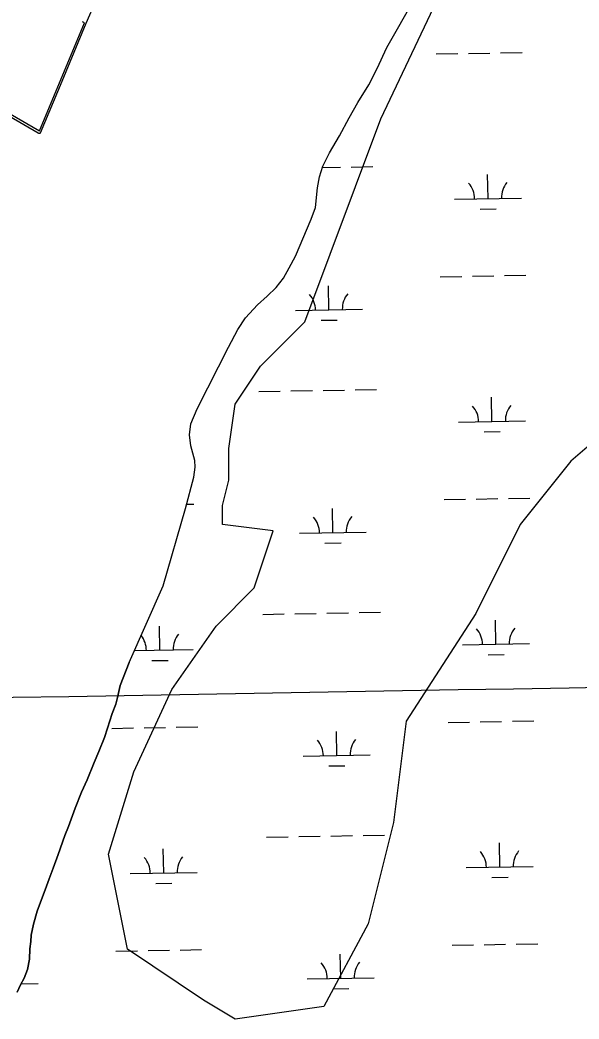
# Model space of a CAD drawing. Extents: x 3903937 to 3942190, y 260677 to 286651.
# Drawn here: x 3910830 to 3911665, y 277704 to 279196 of the extents above; entities that cross this region are included whole.
import ezdxf

# ---------------------------------------------------------------- set-up
doc = ezdxf.new("R2010")
doc.units = 0
for name, color, linetype in [('V-GRID-MAJR', 7, 'Continuous'), ('V-RRAP-FSHR', 7, 'Continuous'), ('V-SITE-VEGE', 7, 'Continuous'), ('V-TOPO-SHOR', 7, 'Continuous'), ('V-WETL-SWMP', 7, 'Continuous')]:
    doc.layers.add(name, color=color, linetype=linetype)

msp = doc.modelspace()

# ---------------------------------------------------------------- linework, layer by layer
at = {"layer": 'V-GRID-MAJR'}
msp.add_spline([(3907996.24, 278136.142), (3913310.651, 278227.748), (3918625.049, 278320.127), (3923939.434, 278413.279), (3929253.805, 278507.203), (3934568.162, 278601.901), (3939882.505, 278697.37200000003), (3939882.506, 278697.37200000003)], degree=3, dxfattribs=at)
at = {"layer": 'V-RRAP-FSHR'}
msp.add_lwpolyline([(3910585.8000000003, 278998.811), (3910595.342, 279000.282), (3910673.95, 279137.578), (3910858.8310000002, 279030.57), (3910926.223, 279191.725), (3910922.9930000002, 279192.93700000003)], dxfattribs=at)
at = {"layer": 'V-SITE-VEGE'}
for points in [[(3911255.029, 278745.316), (3911368.517, 279048.101), (3911633.3200000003, 279606.359), (3912210.2120000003, 280268.696), (3912304.785, 280429.55), (3912427.731, 280580.943), (3912683.073, 280893.189)], [(3911141.544, 278556.077), (3911150.9990000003, 278622.311), (3911188.83, 278679.08400000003), (3911255.029, 278745.316)], [(3911718.436, 278593.926), (3911652.235, 278537.153), (3911576.578, 278442.534), (3911510.376, 278310.065), (3911406.346, 278149.211), (3911387.433, 277997.819), (3911349.6040000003, 277846.426), (3911283.4020000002, 277723.42100000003), (3911150.9990000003, 277704.498), (3911103.715, 277732.88300000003), (3910990.227, 277808.579), (3910961.8540000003, 277950.51), (3910999.685, 278073.515), (3911056.429, 278196.522), (3911122.628, 278291.141), (3911179.3740000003, 278347.914), (3911207.7430000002, 278433.072), (3911132.086, 278442.534), (3911132.086, 278470.919), (3911141.544, 278508.77), (3911141.544, 278556.077)]]:
    msp.add_lwpolyline(points, dxfattribs=at)
at = {"layer": 'V-TOPO-SHOR'}
for points in [[(3910673.123, 279133.805), (3910857.123, 279027.221), (3910857.431, 279027.06200000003), (3910859.825, 279026.945), (3910860.449, 279027.322), (3910892.8510000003, 279104.46), (3910928.4250000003, 279191.205), (3910957.324, 279257.349), (3910998.495, 279336.586), (3911047.4420000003, 279433.159), (3911111.028, 279564.889), (3911165.54, 279670.799), (3911177.875, 279697.493), (3911179.884, 279702.174), (3911179.86, 279705.343), (3911179.352, 279707.438), (3911177.629, 279710.788), (3911175.4930000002, 279712.523), (3911104.983, 279753.241), (3910941.878, 279845.24), (3910829.238, 279908.9)], [(3910993.057, 278236.865), (3911043.645, 278351.068), (3911076.986, 278466.63), (3911089.6210000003, 278513.298), (3911091.562, 278528.378), (3911090.798, 278538.257), (3911087.89, 278549.099), (3911084.681, 278560.253), (3911082.793, 278576.782), (3911084.9020000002, 278592.783), (3911094.521, 278615.293), (3911126.079, 278678.306), (3911141.052, 278707.512), (3911155.204, 278733.802), (3911166.74, 278751.036), (3911184.326, 278770.48600000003), (3911198.881, 278783.665), (3911212.505, 278796.393), (3911223.3710000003, 278810.402), (3911231.948, 278825.68200000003), (3911241.179, 278843.264), (3911264.436, 278898.39400000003), (3911270.887, 278915.712), (3911273.988, 278945.11100000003), (3911277.031, 278961.56), (3911282.0670000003, 278977.36100000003), (3911291.805, 278997.71), (3911307.018, 279022.748), (3911321.182, 279049.809), (3911334.199, 279072.726), (3911350.818, 279098.975), (3911362.936, 279123.449), (3911377.473, 279154.513), (3911395.565, 279185.98), (3911410.491, 279212.412)], [(3910993.057, 278236.865), (3910979.5470000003, 278202.309), (3910975.369, 278184.463), (3910972.696, 278174.545), (3910967.294, 278160.643), (3910960.384, 278138.813), (3910955.776, 278124.52400000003), (3910947.67, 278103.87), (3910940.711, 278087.183), (3910929.8850000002, 278061.358), (3910921.754, 278043.077), (3910912.096, 278019.243), (3910902.075, 277991.843), (3910896.668, 277978.336), (3910886.6580000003, 277950.145), (3910879.336, 277929.895), (3910873.165, 277913.61100000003), (3910867.39, 277897.33400000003), (3910860.447, 277879.063), (3910855.436, 277865.563), (3910850.0870000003, 277846.121), (3910846.6890000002, 277829.471), (3910845.986, 277820.36100000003), (3910844.512, 277809.27), (3910843.8710000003, 277793.832), (3910841.253, 277778.373), (3910835.843, 277765.264), (3910830.794, 277755.32300000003), (3910825.756, 277744.59)]]:
    msp.add_lwpolyline(points, dxfattribs=at)
at = {"layer": 'V-WETL-SWMP'}
for p, q in [((3911547.4421369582, 279146.80847952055), (3911579.437180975, 279147.371647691)), ((3911451.4570049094, 279145.1189750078), (3911483.452048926, 279145.6821431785)), ((3911499.449570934, 279145.9637272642), (3911531.44461495, 279146.5268954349)), ((3911281.507050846, 278975.6007708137), (3911308.501854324, 278976.07592609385)), ((3911324.4993763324, 278976.3575101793), (3911356.494420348, 278976.92067834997)), ((3911528.6768966, 278929.2015281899), (3911528.0433324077, 278965.19595270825)), ((3911478.684640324, 278928.3215779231), (3911578.6691528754, 278930.08147845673)), ((3911516.950325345, 278913.5617299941), (3911540.946608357, 278913.9841061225)), ((3911457.31175401, 278812.4954978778), (3911489.306798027, 278813.0586660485)), ((3911505.304320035, 278813.34025013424), (3911537.299364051, 278813.9034183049)), ((3911553.2968860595, 278814.18500239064), (3911585.2919300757, 278814.7481705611)), ((3911291.0907497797, 278763.1325284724), (3911290.457185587, 278799.126952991)), ((3911241.0984935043, 278762.25257820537), (3911341.083006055, 278764.012478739)), ((3911279.3641785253, 278747.4927302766), (3911303.3604615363, 278747.9151064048)), ((3911186.3764273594, 278641.1997762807), (3911218.3714713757, 278641.76294445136)), ((3911234.368993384, 278642.04452853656), (3911266.3640374, 278642.6076967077)), ((3911282.3615594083, 278642.88928079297), (3911314.356603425, 278643.4524489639)), ((3911330.354125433, 278643.7340330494), (3911362.3491694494, 278644.29720122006)), ((3911534.5316457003, 278596.57805106), (3911533.898081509, 278632.5724755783)), ((3911484.5393894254, 278595.6981007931), (3911584.5239019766, 278597.4580013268)), ((3911522.805074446, 278580.9382528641), (3911546.8013574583, 278581.36062899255)), ((3911463.1665031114, 278479.87202074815), (3911495.1615471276, 278480.43518891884)), ((3911511.159069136, 278480.71677300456), (3911543.1541131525, 278481.27994117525)), ((3911559.1516351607, 278481.5615252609), (3911591.146679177, 278482.12469343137)), ((3911078.739034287, 278473.10543170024), (3911089.3164119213, 278473.29161186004)), ((3911296.9454988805, 278430.5090513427), (3911296.3119346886, 278466.50347586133)), ((3911246.953242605, 278429.62910107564), (3911346.937755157, 278431.38900160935)), ((3911285.2189276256, 278414.86925314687), (3911309.215210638, 278415.2916292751)), ((3911192.23117646, 278308.57629915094), (3911224.226220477, 278309.1394673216)), ((3911240.223742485, 278309.4210514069), (3911272.2187865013, 278309.98421957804)), ((3911288.21630851, 278310.26580366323), (3911320.2113525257, 278310.8289718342)), ((3911336.2088745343, 278311.11055591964), (3911368.2039185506, 278311.67372409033)), ((3911540.3863948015, 278263.95457393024), (3911539.752830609, 278299.9489984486)), ((3911038.556127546, 278255.1214923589), (3911037.9225633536, 278291.1159168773)), ((3911000.850073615, 278254.45780052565), (3911088.5483838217, 278256.00144262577)), ((3911490.394138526, 278263.07462366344), (3911590.3786510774, 278264.8345241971)), ((3911026.829556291, 278239.4816941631), (3911050.825839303, 278239.90407029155)), ((3911528.659823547, 278248.31477573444), (3911552.656106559, 278248.7371518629)), ((3911469.0212522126, 278147.2485436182), (3911501.016296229, 278147.8117117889)), ((3911517.013818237, 278148.0932958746), (3911549.0088622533, 278148.6564640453)), ((3911565.0063842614, 278148.938048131), (3911597.001428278, 278149.50121630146)), ((3910967.190984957, 278138.41546204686), (3910999.186028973, 278138.97863021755)), ((3911015.1835509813, 278139.2602143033), (3911047.1785949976, 278139.82338247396)), ((3911063.1761170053, 278140.1049665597), (3911095.171161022, 278140.66813473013)), ((3911302.8002479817, 278097.8855742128), (3911302.1666837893, 278133.87999873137)), ((3911252.807991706, 278097.00562394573), (3911352.792504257, 278098.7655244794)), ((3911291.073676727, 278082.24577601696), (3911315.0699597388, 278082.66815214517)), ((3911198.085925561, 277975.95282202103), (3911230.0809695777, 277976.5159901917)), ((3911246.078491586, 277976.7975742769), (3911278.0735356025, 277977.3607424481)), ((3911294.0710576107, 277977.6423265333), (3911326.066101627, 277978.20549470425)), ((3911342.0636236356, 277978.48707878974), (3911374.0586676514, 277979.0502469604)), ((3911044.410876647, 277922.498015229), (3911043.777312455, 277958.4924397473)), ((3911546.2411439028, 277931.33109680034), (3911545.6075797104, 277967.3255213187)), ((3911496.2488876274, 277930.4511465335), (3911596.2334001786, 277932.2110470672)), ((3910994.4186203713, 277921.61806496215), (3911094.403132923, 277923.3779654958)), ((3911534.5145726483, 277915.6912986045), (3911558.51085566, 277916.1136747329)), ((3911032.684305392, 277906.85821703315), (3911056.680588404, 277907.2805931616)), ((3910973.0457340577, 277805.79198491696), (3911005.0407780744, 277806.35515308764)), ((3911021.038300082, 277806.6367371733), (3911053.0333440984, 277807.199905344)), ((3911069.0308661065, 277807.4814894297), (3911101.025910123, 277808.04465760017)), ((3911474.8760013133, 277814.6250664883), (3911506.87104533, 277815.18823465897)), ((3911522.868567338, 277815.4698187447), (3911554.863611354, 277816.0329869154)), ((3911570.861133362, 277816.31457100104), (3911602.856177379, 277816.8777391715)), ((3911308.654997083, 277765.26209708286), (3911308.02143289, 277801.25652160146)), ((3911258.662740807, 277764.38214681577), (3911358.647253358, 277766.1420473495)), ((3910831.577719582, 277756.8647109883), (3910856.816986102, 277757.3089657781)), ((3911296.928425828, 277749.622298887), (3911320.9247088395, 277750.0446750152))]:
    msp.add_line(p, q, dxfattribs=at)
for points in [[(3911350.818, 279098.975), (3911362.936, 279123.44800000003), (3911377.474, 279154.512), (3911395.565, 279185.98), (3911410.49, 279212.412)], [(3910825.756, 277744.59), (3910830.795, 277755.32300000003), (3910835.842, 277765.264), (3910841.253, 277778.374), (3910843.8710000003, 277793.831), (3910844.511, 277809.26900000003), (3910845.986, 277820.362), (3910846.688, 277829.47000000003), (3910850.086, 277846.121), (3910855.435, 277865.56200000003), (3910860.447, 277879.064), (3910867.39, 277897.333), (3910873.166, 277913.612), (3910879.3370000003, 277929.895), (3910886.657, 277950.146), (3910896.669, 277978.337), (3910902.076, 277991.843), (3910912.095, 278019.243), (3910921.754, 278043.078), (3910929.884, 278061.358), (3910940.71, 278087.183), (3910947.669, 278103.87), (3910955.776, 278124.52400000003), (3910960.384, 278138.813), (3910967.293, 278160.643), (3910972.696, 278174.545), (3910975.369, 278184.463), (3910979.5470000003, 278202.309), (3910993.057, 278236.865), (3911043.645, 278351.067), (3911076.986, 278466.63), (3911089.62, 278513.298), (3911091.562, 278528.377), (3911090.798, 278538.25800000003), (3911087.8910000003, 278549.099), (3911084.681, 278560.253), (3911082.792, 278576.782), (3911084.903, 278592.784), (3911094.522, 278615.293), (3911126.08, 278678.305), (3911141.051, 278707.512), (3911155.203, 278733.802), (3911166.74, 278751.037), (3911184.327, 278770.487), (3911198.882, 278783.664), (3911212.504, 278796.39400000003), (3911223.372, 278810.402), (3911231.948, 278825.68200000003), (3911241.1780000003, 278843.263), (3911264.435, 278898.393), (3911270.886, 278915.711), (3911273.987, 278945.11100000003), (3911277.0300000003, 278961.56), (3911282.068, 278977.36), (3911291.806, 278997.70900000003), (3911307.017, 279022.748), (3911321.181, 279049.809), (3911334.199, 279072.725), (3911350.818, 279098.975)]]:
    msp.add_lwpolyline(points, dxfattribs=at)
for centre, radius, start, end in [((3911583.9029209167, 278930.64847856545), 35.24628790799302, 140.23657772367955, 181.78023605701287), ((3911473.434160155, 278928.7040371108), 35.24628790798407, 0.23658072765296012, 41.78023906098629), ((3911235.8480133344, 278762.6350373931), 35.24628790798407, 0.23658072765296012, 41.78023906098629), ((3911346.3167740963, 278764.57947884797), 35.24628790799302, 140.23657772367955, 181.78023605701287), ((3911479.288909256, 278596.0805599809), 35.24628790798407, 0.23658072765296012, 41.78023906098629), ((3911589.757670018, 278598.02500143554), 35.24628790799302, 140.23657772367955, 181.78023605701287), ((3911241.7027624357, 278430.0115602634), 35.24628790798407, 0.23658072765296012, 41.78023906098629), ((3911352.1715231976, 278431.9560017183), 35.24628790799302, 140.23657772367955, 181.78023605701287), ((3911485.1436583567, 278263.45708285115), 35.24628790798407, 0.23658072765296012, 41.78023906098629), ((3911595.612419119, 278265.4015243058), 35.24628790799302, 140.23657772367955, 181.78023605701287), ((3910983.313391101, 278254.6240012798), 35.24628790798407, 0.2365807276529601, 38.92585365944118), ((3911093.782151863, 278256.5684427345), 35.24628790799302, 140.23657772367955, 181.78023605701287), ((3911247.557511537, 278097.38808313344), 35.24628790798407, 0.23658072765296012, 41.78023906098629), ((3911358.026272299, 278099.33252458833), 35.24628790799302, 140.23657772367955, 181.78023605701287), ((3911490.998407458, 277930.83360572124), 35.24628790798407, 0.23658072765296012, 41.78023906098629), ((3911601.46716822, 277932.7780471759), 35.24628790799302, 140.23657772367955, 181.78023605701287), ((3910989.1681402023, 277922.0005241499), 35.24628790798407, 0.23658072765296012, 41.78023906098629), ((3911099.6369009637, 277923.9449656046), 35.24628790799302, 140.23657772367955, 181.78023605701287), ((3911253.412260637, 277764.76460600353), 35.24628790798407, 0.23658072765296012, 41.78023906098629), ((3911363.8810213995, 277766.7090474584), 35.24628790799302, 140.23657772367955, 181.78023605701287)]:
    msp.add_arc(centre, radius, start, end, dxfattribs=at)

doc.saveas('drawing.dxf')
